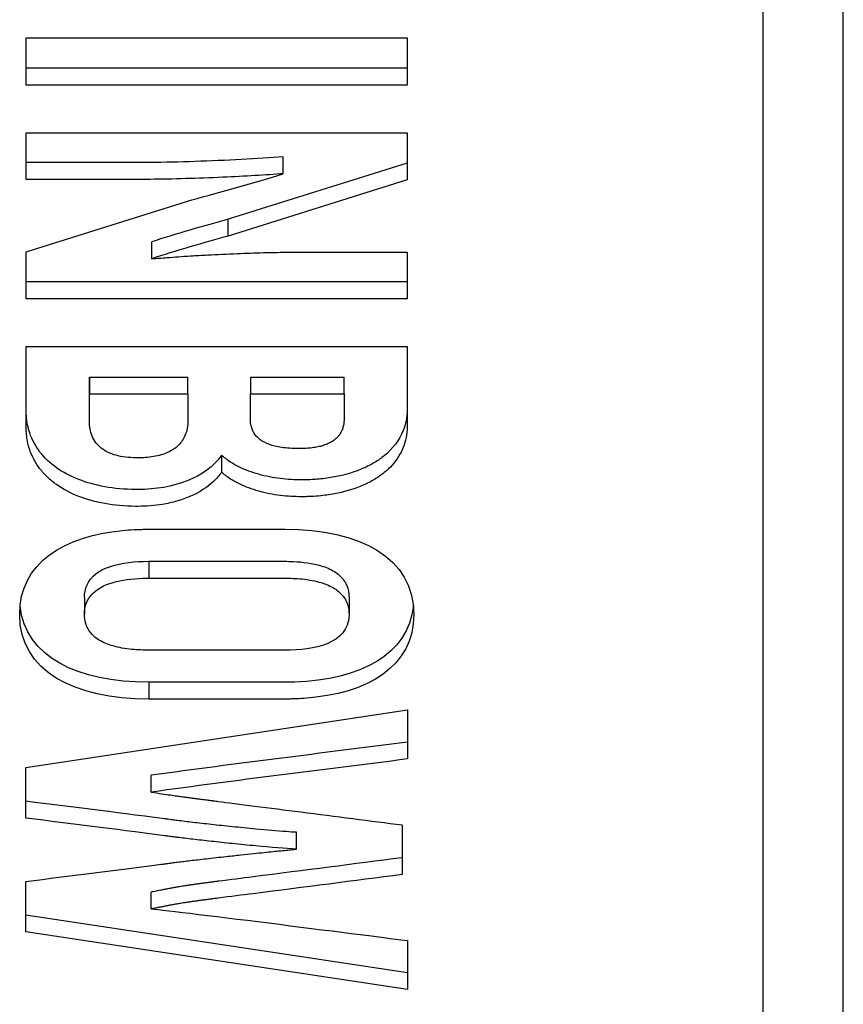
# Model space of a CAD drawing. Header units: millimetres. Extents: x 0 to 4378, y 0 to 2397.
# Tile 500 of 656: x 2252 to 2269, y 1202 to 1222. Entities that reach past the tile are written whole.
import ezdxf

# ---------------------------------------------------------------- set-up
doc = ezdxf.new("R2010")
doc.units = ezdxf.units.MM
doc.header["$LTSCALE"] = 0.2

# ---------------------------------------------------------------- blocks, each defined once
blk = doc.blocks.new('Blk$A16R2-0W24Z')
for p, q in [((16.473, 688.948), (16.474, 723.155)), ((18.147, 722.507), (18.145, 688.301)), ((0.999, 720.924), (0.999, 721.918)), ((0.999, 721.918), (8.999, 721.918)), ((8.999, 721.918), (8.999, 720.924)), ((8.999, 721.278), (0.999, 721.278)), ((8.999, 720.924), (0.999, 720.924)), ((0.999, 718.944), (0.999, 719.922)), ((0.999, 719.922), (8.999, 719.922)), ((8.999, 719.922), (8.999, 718.936)), ((6.393, 719.065), (6.393, 719.419)), ((8.999, 719.289), (5.239, 718.11)), ((8.999, 718.936), (5.239, 717.756)), ((0.999, 717.425), (4.473, 718.516)), ((5.239, 717.756), (5.239, 718.11)), ((3.639, 717.279), (3.639, 717.633)), ((0.999, 716.439), (0.999, 717.425)), ((8.999, 717.417), (8.999, 716.439)), ((8.999, 716.792), (0.999, 716.792)), ((8.999, 716.439), (0.999, 716.439)), ((0.999, 715.436), (8.999, 715.436)), ((2.324, 714.796), (2.324, 714.442)), ((2.324, 714.796), (4.393, 714.796)), ((4.393, 714.442), (4.393, 714.796)), ((5.707, 714.796), (5.707, 714.442)), ((5.707, 714.796), (7.673, 714.796)), ((7.673, 714.442), (7.673, 714.796)), ((2.324, 714.442), (4.393, 714.442)), ((5.707, 714.442), (7.673, 714.442)), ((4.393, 714.246), (4.393, 713.893)), ((7.673, 714.287), (7.673, 713.933)), ((5.102, 713.155), (5.102, 712.802)), ((3.57, 710.93), (3.57, 710.576)), ((2.222, 710.17), (2.222, 709.817)), ((7.776, 710.17), (7.776, 709.816)), ((3.57, 708.392), (3.57, 708.038)), ((0.992, 706.601), (9.006, 707.809)), ((9.006, 707.809), (9.006, 706.781)), ((0.992, 705.54), (0.992, 706.601)), ((3.623, 706.085), (3.623, 706.438)), ((8.891, 705.397), (8.891, 704.353)), ((6.67, 704.887), (6.67, 705.241)), ((0.992, 703.15), (0.992, 704.21)), ((3.623, 703.633), (3.623, 703.986)), ((9.005, 702.295), (0.992, 703.503)), ((9.005, 701.941), (0.992, 703.15)), ((9.005, 702.969), (9.005, 701.941))]:
    blk.add_line(p, q)
for points, knots in [([(6.393, 719.419), (6.134, 719.398), (5.831, 719.379), (5.509, 719.362), (4.888, 719.33), (4.188, 719.306), (3.599, 719.299), (3.518, 719.298), (3.438, 719.298), (3.362, 719.298), (3.34, 719.298), (3.319, 719.298), (3.296, 719.298), (3.267, 719.298), (3.246, 719.298), (3.219, 719.298), (3.214, 719.298), (3.209, 719.298), (3.203, 719.298), (2.383, 719.298), (1.761, 719.298), (0.999, 719.298)], [0, 0, 0, 0, 0.17165, 0.17165, 0.17165, 0.501635, 0.501635, 0.501635, 0.547471, 0.547471, 0.547471, 0.560347, 0.560347, 0.560347, 0.573864, 0.573864, 0.573864, 0.576669, 0.576669, 0.576669, 1, 1, 1, 1]), ([(6.393, 719.065), (6.034, 719.036), (5.59, 719.01), (5.126, 718.99), (4.612, 718.967), (4.07, 718.951), (3.599, 718.946), (3.518, 718.945), (3.438, 718.944), (3.362, 718.944), (3.34, 718.944), (3.319, 718.944), (3.296, 718.944), (3.267, 718.944), (3.246, 718.944), (3.219, 718.944), (3.214, 718.944), (3.209, 718.944), (3.203, 718.944), (2.383, 718.944), (1.761, 718.944), (0.999, 718.944)], [0, 0, 0, 0, 0.238191, 0.238191, 0.238191, 0.501635, 0.501635, 0.501635, 0.547471, 0.547471, 0.547471, 0.560347, 0.560347, 0.560347, 0.573864, 0.573864, 0.573864, 0.576669, 0.576669, 0.576669, 1, 1, 1, 1]), ([(3.639, 717.279), (3.738, 717.288), (3.845, 717.297), (3.957, 717.305), (4.112, 717.317), (4.278, 717.329), (4.45, 717.339), (4.565, 717.347), (4.684, 717.354), (4.803, 717.36), (5.01, 717.371), (5.221, 717.381), (5.431, 717.39), (5.616, 717.397), (5.8, 717.404), (5.977, 717.408), (6.06, 717.41), (6.142, 717.412), (6.221, 717.413), (6.297, 717.415), (6.371, 717.416), (6.443, 717.416), (6.483, 717.416), (6.523, 717.417), (6.565, 717.417), (6.596, 717.417), (6.621, 717.417), (6.651, 717.417), (6.657, 717.417), (6.662, 717.417), (6.668, 717.417), (7.545, 717.417), (8.192, 717.417), (8.999, 717.417)], [0, 0, 0, 0, 0.066939, 0.066939, 0.066939, 0.159387, 0.159387, 0.159387, 0.221067, 0.221067, 0.221067, 0.327242, 0.327242, 0.327242, 0.42098, 0.42098, 0.42098, 0.464956, 0.464956, 0.464956, 0.507138, 0.507138, 0.507138, 0.531034, 0.531034, 0.531034, 0.546345, 0.546345, 0.546345, 0.549378, 0.549378, 0.549378, 1, 1, 1, 1]), ([(5.102, 712.802), (5.052, 712.731), (4.994, 712.666), (4.93, 712.606), (4.797, 712.481), (4.634, 712.377), (4.451, 712.297), (4.359, 712.257), (4.263, 712.222), (4.162, 712.193), (4.065, 712.165), (3.963, 712.142), (3.858, 712.124), (3.692, 712.097), (3.52, 712.083), (3.342, 712.083), (3.325, 712.083), (3.31, 712.083), (3.294, 712.083), (2.831, 712.088), (2.432, 712.163), (2.1, 712.293), (1.926, 712.361), (1.77, 712.444), (1.635, 712.54), (1.566, 712.588), (1.503, 712.64), (1.445, 712.696), (1.387, 712.751), (1.334, 712.809), (1.287, 712.871), (1.24, 712.931), (1.198, 712.995), (1.163, 713.062), (1.127, 713.129), (1.097, 713.198), (1.072, 713.27), (1.048, 713.341), (1.03, 713.415), (1.017, 713.492), (1.011, 713.533), (1.006, 713.575), (1.003, 713.617), (1.001, 713.647), (0.999, 713.677), (0.999, 713.708), (0.999, 713.716), (0.999, 713.723), (0.999, 713.731), (0.999, 714.279), (0.999, 714.871), (0.999, 715.436)], [0, 0, 0, 0, 0.037755, 0.037755, 0.037755, 0.116398, 0.116398, 0.116398, 0.155507, 0.155507, 0.155507, 0.19355, 0.19355, 0.19355, 0.253822, 0.253822, 0.253822, 0.259043, 0.259043, 0.259043, 0.410322, 0.410322, 0.410322, 0.489903, 0.489903, 0.489903, 0.530002, 0.530002, 0.530002, 0.570078, 0.570078, 0.570078, 0.609776, 0.609776, 0.609776, 0.649123, 0.649123, 0.649123, 0.688195, 0.688195, 0.688195, 0.708906, 0.708906, 0.708906, 0.723511, 0.723511, 0.723511, 0.727297, 0.727297, 0.727297, 1, 1, 1, 1]), ([(5.102, 713.155), (4.767, 712.682), (4.093, 712.436), (3.342, 712.436), (3.325, 712.436), (3.31, 712.436), (3.294, 712.436), (2.831, 712.441), (2.432, 712.517), (2.1, 712.646), (2.013, 712.68), (1.931, 712.718), (1.854, 712.759), (1.542, 712.924), (1.307, 713.147), (1.163, 713.416), (1.127, 713.482), (1.097, 713.551), (1.072, 713.623), (1.036, 713.733), (1.012, 713.848), (1.003, 713.971), (1.001, 714), (0.999, 714.031), (0.999, 714.061), (0.999, 714.069), (0.999, 714.077), (0.999, 714.085), (0.999, 714.519), (0.999, 714.982), (0.999, 715.436)], [0, 0, 0, 0, 0.2538219, 0.2538219, 0.2538219, 0.259043, 0.259043, 0.259043, 0.4103217, 0.4103217, 0.4103217, 0.4499551, 0.4499551, 0.4499551, 0.6097762, 0.6097762, 0.6097762, 0.6491225, 0.6491225, 0.6491225, 0.7089061, 0.7089061, 0.7089061, 0.7235108, 0.7235108, 0.7235108, 0.7272975, 0.7272975, 0.7272975, 0.9436129, 0.9436129, 0.9436129, 0.9436129]), ([(8.999, 715.436), (8.999, 714.889), (8.999, 714.342), (8.999, 713.78), (8.999, 713.769), (8.999, 713.758), (8.998, 713.748), (8.997, 713.671), (8.989, 713.598), (8.975, 713.528), (8.96, 713.456), (8.94, 713.387), (8.914, 713.321), (8.888, 713.254), (8.855, 713.19), (8.817, 713.129), (8.739, 713.003), (8.637, 712.89), (8.516, 712.792), (8.453, 712.74), (8.385, 712.693), (8.312, 712.649), (8.238, 712.605), (8.159, 712.564), (8.075, 712.527), (7.903, 712.452), (7.713, 712.394), (7.507, 712.353), (7.403, 712.333), (7.295, 712.317), (7.184, 712.305), (7.117, 712.298), (7.049, 712.293), (6.98, 712.29), (6.946, 712.288), (6.911, 712.287), (6.876, 712.286), (6.855, 712.285), (6.833, 712.285), (6.812, 712.285), (6.798, 712.285), (6.784, 712.285), (6.77, 712.285), (6.705, 712.285), (6.631, 712.287), (6.561, 712.291), (6.486, 712.295), (6.411, 712.302), (6.335, 712.312), (6.258, 712.321), (6.18, 712.334), (6.103, 712.349), (6.028, 712.364), (5.953, 712.381), (5.879, 712.402), (5.808, 712.422), (5.739, 712.444), (5.672, 712.469), (5.609, 712.493), (5.548, 712.518), (5.49, 712.546), (5.433, 712.574), (5.379, 712.603), (5.327, 712.634), (5.278, 712.664), (5.231, 712.696), (5.187, 712.73), (5.157, 712.753), (5.129, 712.777), (5.102, 712.802)], [0, 0, 0, 0, 0.285441, 0.285441, 0.285441, 0.290741, 0.290741, 0.290741, 0.328312, 0.328312, 0.328312, 0.366733, 0.366733, 0.366733, 0.40605, 0.40605, 0.40605, 0.488032, 0.488032, 0.488032, 0.530678, 0.530678, 0.530678, 0.574196, 0.574196, 0.574196, 0.663494, 0.663494, 0.663494, 0.708636, 0.708636, 0.708636, 0.735626, 0.735626, 0.735626, 0.749121, 0.749121, 0.749121, 0.757322, 0.757322, 0.757322, 0.762694, 0.762694, 0.762694, 0.789975, 0.789975, 0.789975, 0.819061, 0.819061, 0.819061, 0.848813, 0.848813, 0.848813, 0.878267, 0.878267, 0.878267, 0.906623, 0.906623, 0.906623, 0.933147, 0.933147, 0.933147, 0.958784, 0.958784, 0.958784, 0.983331, 0.983331, 0.983331, 1, 1, 1, 1]), ([(8.999, 715.436), (8.999, 715.006), (8.999, 714.574), (8.999, 714.133), (8.999, 714.122), (8.999, 714.112), (8.998, 714.101), (8.997, 714.025), (8.989, 713.951), (8.975, 713.881), (8.96, 713.809), (8.94, 713.741), (8.914, 713.675), (8.832, 713.468), (8.695, 713.291), (8.516, 713.145), (8.453, 713.094), (8.385, 713.046), (8.312, 713.003), (8.238, 712.958), (8.159, 712.917), (8.075, 712.881), (7.99, 712.844), (7.9, 712.81), (7.806, 712.782), (7.711, 712.752), (7.611, 712.727), (7.507, 712.707), (7.403, 712.686), (7.295, 712.67), (7.184, 712.659), (7.084, 712.648), (6.981, 712.642), (6.876, 712.639), (6.855, 712.639), (6.833, 712.638), (6.812, 712.638), (6.798, 712.638), (6.784, 712.638), (6.77, 712.638), (6.705, 712.638), (6.631, 712.64), (6.561, 712.644), (6.486, 712.649), (6.411, 712.656), (6.335, 712.665), (6.258, 712.675), (6.18, 712.687), (6.103, 712.702), (6.028, 712.717), (5.953, 712.735), (5.879, 712.756), (5.808, 712.775), (5.739, 712.798), (5.672, 712.823), (5.609, 712.846), (5.548, 712.872), (5.49, 712.9), (5.433, 712.927), (5.379, 712.956), (5.327, 712.988), (5.278, 713.018), (5.231, 713.05), (5.187, 713.084), (5.157, 713.107), (5.129, 713.131), (5.102, 713.155)], [0.0614297, 0.0614297, 0.0614297, 0.0614297, 0.2854408, 0.2854408, 0.2854408, 0.2907413, 0.2907413, 0.2907413, 0.3283119, 0.3283119, 0.3283119, 0.3667332, 0.3667332, 0.3667332, 0.4880324, 0.4880324, 0.4880324, 0.5306778, 0.5306778, 0.5306778, 0.5741963, 0.5741963, 0.5741963, 0.6184788, 0.6184788, 0.6184788, 0.6634943, 0.6634943, 0.6634943, 0.7086357, 0.7086357, 0.7086357, 0.7491214, 0.7491214, 0.7491214, 0.7573221, 0.7573221, 0.7573221, 0.762694, 0.762694, 0.762694, 0.7899754, 0.7899754, 0.7899754, 0.8190615, 0.8190615, 0.8190615, 0.8488132, 0.8488132, 0.8488132, 0.8782669, 0.8782669, 0.8782669, 0.9066228, 0.9066228, 0.9066228, 0.9331467, 0.9331467, 0.9331467, 0.9587842, 0.9587842, 0.9587842, 0.9833308, 0.9833308, 0.9833308, 1, 1, 1, 1]), ([(4.393, 714.442), (4.393, 714.261), (4.393, 714.08), (4.393, 713.893), (4.393, 713.887), (4.393, 713.882), (4.393, 713.877), (4.392, 713.822), (4.387, 713.77), (4.378, 713.721), (4.368, 713.672), (4.355, 713.626), (4.337, 713.583), (4.304, 713.5), (4.256, 713.428), (4.193, 713.365), (4.162, 713.334), (4.128, 713.307), (4.09, 713.281), (4.053, 713.256), (4.013, 713.234), (3.968, 713.213), (3.926, 713.194), (3.879, 713.177), (3.829, 713.162), (3.781, 713.148), (3.728, 713.136), (3.672, 713.126), (3.618, 713.117), (3.56, 713.11), (3.498, 713.106), (3.448, 713.102), (3.396, 713.101), (3.342, 713.101), (3.332, 713.101), (3.323, 713.101), (3.314, 713.101), (3.232, 713.102), (3.156, 713.107), (3.086, 713.115), (3.013, 713.124), (2.946, 713.137), (2.885, 713.154), (2.822, 713.171), (2.765, 713.192), (2.714, 713.217), (2.662, 713.242), (2.615, 713.271), (2.574, 713.304), (2.53, 713.338), (2.493, 713.376), (2.462, 713.418), (2.429, 713.461), (2.403, 713.508), (2.382, 713.558), (2.363, 713.607), (2.348, 713.658), (2.339, 713.713), (2.334, 713.74), (2.33, 713.768), (2.328, 713.797), (2.327, 713.811), (2.326, 713.826), (2.325, 713.84), (2.325, 713.849), (2.325, 713.858), (2.324, 713.867), (2.324, 713.872), (2.324, 713.877), (2.324, 713.882), (2.324, 714.073), (2.324, 714.257), (2.324, 714.442)], [-1, -1, -1, -1, -0.85872, -0.85872, -0.85872, -0.854836, -0.854836, -0.854836, -0.814756, -0.814756, -0.814756, -0.775383, -0.775383, -0.775383, -0.700304, -0.700304, -0.700304, -0.663918, -0.663918, -0.663918, -0.628262, -0.628262, -0.628262, -0.593676, -0.593676, -0.593676, -0.559662, -0.559662, -0.559662, -0.526538, -0.526538, -0.526538, -0.4998, -0.4998, -0.4998, -0.495287, -0.495287, -0.495287, -0.455363, -0.455363, -0.455363, -0.41395, -0.41395, -0.41395, -0.37149, -0.37149, -0.37149, -0.327856, -0.327856, -0.327856, -0.281752, -0.281752, -0.281752, -0.234401, -0.234401, -0.234401, -0.188921, -0.188921, -0.188921, -0.166181, -0.166181, -0.166181, -0.154811, -0.154811, -0.154811, -0.147822, -0.147822, -0.147822, -0.144107, -0.144107, -0.144107, 0, 0, 0, 0]), ([(7.673, 714.442), (7.673, 714.278), (7.673, 714.114), (7.673, 713.933), (7.673, 713.926), (7.673, 713.92), (7.673, 713.914), (7.673, 713.911), (7.673, 713.908), (7.673, 713.905), (7.672, 713.871), (7.669, 713.84), (7.664, 713.81), (7.659, 713.78), (7.652, 713.751), (7.643, 713.725), (7.635, 713.697), (7.624, 713.672), (7.612, 713.648), (7.6, 713.623), (7.586, 713.6), (7.571, 713.579), (7.555, 713.557), (7.537, 713.537), (7.518, 713.519), (7.499, 713.5), (7.478, 713.482), (7.455, 713.466), (7.432, 713.449), (7.408, 713.434), (7.381, 713.42), (7.355, 713.405), (7.326, 713.393), (7.296, 713.381), (7.266, 713.369), (7.234, 713.359), (7.2, 713.349), (7.166, 713.34), (7.129, 713.332), (7.091, 713.325), (7.053, 713.318), (7.012, 713.312), (6.97, 713.307), (6.931, 713.303), (6.89, 713.3), (6.847, 713.298), (6.822, 713.297), (6.796, 713.296), (6.77, 713.295), (6.754, 713.295), (6.737, 713.295), (6.72, 713.295), (6.65, 713.294), (6.591, 713.296), (6.528, 713.301), (6.471, 713.305), (6.415, 713.31), (6.361, 713.319), (6.313, 713.326), (6.266, 713.335), (6.22, 713.346), (6.139, 713.367), (6.064, 713.394), (5.998, 713.428), (5.968, 713.444), (5.939, 713.462), (5.912, 713.482), (5.887, 713.5), (5.863, 713.521), (5.842, 713.543), (5.822, 713.564), (5.803, 713.587), (5.787, 713.612), (5.772, 713.636), (5.758, 713.661), (5.747, 713.688), (5.736, 713.714), (5.727, 713.742), (5.721, 713.771), (5.717, 713.791), (5.713, 713.812), (5.711, 713.834), (5.71, 713.845), (5.709, 713.856), (5.708, 713.867), (5.708, 713.871), (5.708, 713.874), (5.708, 713.878), (5.708, 713.881), (5.708, 713.885), (5.708, 713.888), (5.707, 713.893), (5.707, 713.897), (5.707, 713.9), (5.707, 714.015), (5.707, 714.133), (5.707, 714.261), (5.707, 714.324), (5.707, 714.385), (5.707, 714.442)], [-1, -1, -1, -1, -0.857192, -0.857192, -0.857192, -0.85243, -0.85243, -0.85243, -0.85042, -0.85042, -0.85042, -0.82663, -0.82663, -0.82663, -0.802274, -0.802274, -0.802274, -0.777339, -0.777339, -0.777339, -0.751814, -0.751814, -0.751814, -0.725691, -0.725691, -0.725691, -0.698971, -0.698971, -0.698971, -0.671378, -0.671378, -0.671378, -0.643247, -0.643247, -0.643247, -0.614597, -0.614597, -0.614597, -0.585189, -0.585189, -0.585189, -0.555381, -0.555381, -0.555381, -0.527654, -0.527654, -0.527654, -0.511449, -0.511449, -0.511449, -0.501358, -0.501358, -0.501358, -0.458953, -0.458953, -0.458953, -0.42062, -0.42062, -0.42062, -0.386351, -0.386351, -0.386351, -0.324605, -0.324605, -0.324605, -0.295842, -0.295842, -0.295842, -0.268022, -0.268022, -0.268022, -0.240928, -0.240928, -0.240928, -0.214614, -0.214614, -0.214614, -0.188637, -0.188637, -0.188637, -0.170464, -0.170464, -0.170464, -0.161378, -0.161378, -0.161378, -0.158421, -0.158421, -0.158421, -0.155609, -0.155609, -0.155609, -0.152292, -0.152292, -0.152292, -0.049609, -0.049609, -0.049609, 0, 0, 0, 0]), ([(3.57, 708.038), (2.003, 708.038), (0.861, 708.622), (0.861, 709.816), (0.861, 710.888), (1.77, 711.471), (3.086, 711.583), (3.164, 711.589), (3.243, 711.594), (3.324, 711.597), (3.365, 711.599), (3.406, 711.6), (3.447, 711.601), (3.477, 711.602), (3.507, 711.602), (3.537, 711.602), (3.548, 711.602), (3.559, 711.602), (3.57, 711.602), (4.505, 711.602), (5.477, 711.602), (6.427, 711.602)], [0, 0, 0, 0, 0.38247, 0.38247, 0.38247, 0.725659, 0.725659, 0.725659, 0.745992, 0.745992, 0.745992, 0.756269, 0.756269, 0.756269, 0.763615, 0.763615, 0.763615, 0.766336, 0.766336, 0.766336, 1, 1, 1, 1]), ([(6.427, 711.602), (8.005, 711.602), (9.136, 711.013), (9.136, 709.816), (9.136, 708.726), (8.184, 708.146), (6.83, 708.052), (6.765, 708.047), (6.698, 708.044), (6.631, 708.042), (6.59, 708.04), (6.549, 708.039), (6.507, 708.039), (6.48, 708.039), (6.454, 708.038), (6.427, 708.038), (5.487, 708.038), (4.521, 708.038), (3.57, 708.038)], [0, 0, 0, 0, 0.383267, 0.383267, 0.383267, 0.732438, 0.732438, 0.732438, 0.749283, 0.749283, 0.749283, 0.759624, 0.759624, 0.759624, 0.766145, 0.766145, 0.766145, 1, 1, 1, 1]), ([(2.222, 710.17), (2.222, 710.264), (2.238, 710.348), (2.269, 710.422), (2.434, 710.815), (3.002, 710.93), (3.57, 710.93)], [-0.3048654, -0.3048654, -0.3048654, -0.3048654, -0.2567555, -0.2567555, -0.2567555, 0, 0, 0, 0]), ([(3.57, 710.93), (4.522, 710.93), (5.475, 710.93), (6.388, 710.93), (6.395, 710.93), (6.401, 710.93), (6.408, 710.93), (6.414, 710.93), (6.421, 710.93), (6.427, 710.93), (6.485, 710.93), (6.543, 710.928), (6.602, 710.926), (6.805, 710.917), (7.01, 710.89), (7.19, 710.836), (7.293, 710.805), (7.387, 710.765), (7.469, 710.714), (7.506, 710.691), (7.54, 710.665), (7.571, 710.638), (7.601, 710.611), (7.628, 710.583), (7.652, 710.552), (7.675, 710.523), (7.695, 710.491), (7.712, 710.458), (7.744, 710.394), (7.765, 710.322), (7.773, 710.242), (7.775, 710.219), (7.776, 710.195), (7.776, 710.17), (7.776, 710.17), (7.776, 710.17), (7.776, 710.17)], [-1, -1, -1, -1, -0.6097287, -0.6097287, -0.6097287, -0.6068865, -0.6068865, -0.6068865, -0.6041425, -0.6041425, -0.6041425, -0.5770932, -0.5770932, -0.5770932, -0.4831846, -0.4831846, -0.4831846, -0.4297389, -0.4297389, -0.4297389, -0.4054821, -0.4054821, -0.4054821, -0.3822522, -0.3822522, -0.3822522, -0.3601144, -0.3601144, -0.3601144, -0.3173527, -0.3173527, -0.3173527, -0.3048273, -0.3048273, -0.3048273, -0.3048259, -0.3048259, -0.3048259, -0.3048259]), ([(6.427, 709.065), (5.476, 709.065), (4.525, 709.065), (3.615, 709.065), (3.608, 709.065), (3.602, 709.065), (3.596, 709.065), (3.587, 709.065), (3.578, 709.065), (3.57, 709.065), (3.52, 709.065), (3.458, 709.066), (3.402, 709.068), (3.341, 709.071), (3.28, 709.075), (3.219, 709.08), (3.148, 709.087), (3.078, 709.097), (3.009, 709.109), (2.945, 709.12), (2.883, 709.135), (2.823, 709.152), (2.77, 709.167), (2.719, 709.184), (2.671, 709.204), (2.626, 709.223), (2.584, 709.244), (2.545, 709.267), (2.508, 709.289), (2.473, 709.312), (2.442, 709.339), (2.411, 709.364), (2.384, 709.391), (2.359, 709.42), (2.336, 709.448), (2.315, 709.477), (2.297, 709.509), (2.28, 709.54), (2.265, 709.573), (2.254, 709.607), (2.243, 709.639), (2.235, 709.672), (2.23, 709.707), (2.227, 709.725), (2.225, 709.742), (2.224, 709.761), (2.223, 709.771), (2.222, 709.781), (2.222, 709.792), (2.222, 709.799), (2.222, 709.806), (2.222, 709.813), (2.221, 709.993), (2.281, 710.134), (2.384, 710.243), (2.393, 710.253), (2.402, 710.261), (2.411, 710.27), (2.65, 710.495), (3.084, 710.571), (3.524, 710.576), (3.539, 710.576), (3.555, 710.576), (3.57, 710.576)], [-1, -1, -1, -1, -0.6101, -0.6101, -0.6101, -0.607385, -0.607385, -0.607385, -0.60362, -0.60362, -0.60362, -0.577486, -0.577486, -0.577486, -0.549186, -0.549186, -0.549186, -0.516085, -0.516085, -0.516085, -0.485267, -0.485267, -0.485267, -0.457938, -0.457938, -0.457938, -0.432761, -0.432761, -0.432761, -0.409012, -0.409012, -0.409012, -0.386289, -0.386289, -0.386289, -0.36467, -0.36467, -0.36467, -0.343514, -0.343514, -0.343514, -0.324191, -0.324191, -0.324191, -0.314529, -0.314529, -0.314529, -0.309109, -0.309109, -0.309109, -0.30548, -0.30548, -0.30548, -0.213709, -0.213709, -0.213709, -0.205998, -0.205998, -0.205998, -0.006941, -0.006941, -0.006941, 0, 0, 0, 0]), ([(3.57, 710.576), (4.522, 710.576), (5.475, 710.576), (6.388, 710.576), (6.395, 710.576), (6.401, 710.576), (6.408, 710.576), (6.414, 710.576), (6.421, 710.576), (6.427, 710.576), (6.485, 710.576), (6.543, 710.575), (6.602, 710.572), (6.665, 710.57), (6.728, 710.565), (6.791, 710.559), (6.863, 710.551), (6.935, 710.541), (7.004, 710.528), (7.068, 710.515), (7.13, 710.5), (7.19, 710.482), (7.243, 710.466), (7.295, 710.447), (7.343, 710.426), (7.387, 710.407), (7.429, 710.385), (7.469, 710.36), (7.506, 710.337), (7.54, 710.312), (7.571, 710.284), (7.601, 710.258), (7.628, 710.229), (7.652, 710.198), (7.675, 710.169), (7.695, 710.138), (7.712, 710.104), (7.728, 710.072), (7.742, 710.037), (7.752, 710.001), (7.762, 709.965), (7.769, 709.928), (7.773, 709.888), (7.775, 709.865), (7.776, 709.841), (7.776, 709.816), (7.776, 709.809), (7.776, 709.802), (7.776, 709.795), (7.767, 709.492), (7.582, 709.308), (7.314, 709.199), (7.066, 709.099), (6.746, 709.065), (6.427, 709.065)], [-1, -1, -1, -1, -0.609729, -0.609729, -0.609729, -0.606887, -0.606887, -0.606887, -0.604143, -0.604143, -0.604143, -0.577093, -0.577093, -0.577093, -0.547888, -0.547888, -0.547888, -0.514268, -0.514268, -0.514268, -0.483185, -0.483185, -0.483185, -0.455412, -0.455412, -0.455412, -0.429739, -0.429739, -0.429739, -0.405482, -0.405482, -0.405482, -0.382252, -0.382252, -0.382252, -0.360114, -0.360114, -0.360114, -0.338451, -0.338451, -0.338451, -0.317353, -0.317353, -0.317353, -0.304827, -0.304827, -0.304827, -0.301171, -0.301171, -0.301171, -0.144936, -0.144936, -0.144936, 0, 0, 0, 0]), ([(9.127, 709.994), (9.025, 708.967), (8.013, 708.442), (6.631, 708.395), (6.59, 708.394), (6.549, 708.393), (6.507, 708.392), (6.48, 708.392), (6.454, 708.392), (6.427, 708.392), (5.487, 708.392), (4.521, 708.392), (3.57, 708.392)], [0.4025834, 0.4025834, 0.4025834, 0.4025834, 0.7492826, 0.7492826, 0.7492826, 0.7596237, 0.7596237, 0.7596237, 0.7661445, 0.7661445, 0.7661445, 1, 1, 1, 1]), ([(3.623, 706.085), (3.786, 706.06), (3.917, 706.041), (4.03, 706.025), (4.075, 706.018), (4.118, 706.012), (4.158, 706.006), (4.194, 706.001), (4.228, 705.996), (4.262, 705.992), (4.293, 705.987), (4.323, 705.983), (4.354, 705.979), (4.383, 705.975), (4.412, 705.971), (4.441, 705.967), (4.469, 705.963), (4.498, 705.96), (4.527, 705.956), (4.556, 705.952), (4.585, 705.948), (4.614, 705.944), (4.644, 705.94), (4.674, 705.937), (4.704, 705.933), (4.735, 705.929), (4.766, 705.925), (4.798, 705.921), (4.829, 705.916), (4.862, 705.912), (4.896, 705.908), (4.903, 705.907), (4.911, 705.906), (4.918, 705.905), (4.922, 705.905), (4.925, 705.904), (4.928, 705.904), (4.965, 705.899), (5.003, 705.894), (5.035, 705.89), (5.405, 705.843), (6.115, 705.752), (6.762, 705.669), (7.497, 705.575), (8.229, 705.482), (8.891, 705.397)], [0, 0, 0, 0, 0.069161, 0.069161, 0.069161, 0.096686, 0.096686, 0.096686, 0.120771, 0.120771, 0.120771, 0.142928, 0.142928, 0.142928, 0.164213, 0.164213, 0.164213, 0.184882, 0.184882, 0.184882, 0.205107, 0.205107, 0.205107, 0.225013, 0.225013, 0.225013, 0.244632, 0.244632, 0.244632, 0.26416, 0.26416, 0.26416, 0.26848, 0.26848, 0.26848, 0.270399, 0.270399, 0.270399, 0.291438, 0.291438, 0.291438, 0.623583, 0.623583, 0.623583, 1, 1, 1, 1]), ([(6.67, 705.241), (6.605, 705.245), (6.534, 705.25), (6.459, 705.255), (6.27, 705.269), (6.052, 705.288), (5.819, 705.31), (5.737, 705.318), (5.652, 705.326), (5.567, 705.334), (5.488, 705.342), (5.408, 705.35), (5.328, 705.358), (5.253, 705.366), (5.177, 705.374), (5.101, 705.382), (5.029, 705.389), (4.957, 705.397), (4.886, 705.405), (4.818, 705.412), (4.75, 705.42), (4.683, 705.427), (4.62, 705.434), (4.558, 705.442), (4.498, 705.449), (4.439, 705.456), (4.381, 705.463), (4.325, 705.469), (4.272, 705.476), (4.22, 705.482), (4.17, 705.489), (4.135, 705.493), (4.101, 705.498), (4.065, 705.502), (4.02, 705.509), (3.99, 705.512), (3.949, 705.518), (3.942, 705.519), (3.934, 705.52), (3.927, 705.521), (3.922, 705.521), (3.917, 705.522), (3.912, 705.523), (2.723, 705.68), (2.014, 705.765), (0.992, 705.894)], [0, 0, 0, 0, 0.044451, 0.044451, 0.044451, 0.155496, 0.155496, 0.155496, 0.194804, 0.194804, 0.194804, 0.231067, 0.231067, 0.231067, 0.265222, 0.265222, 0.265222, 0.29776, 0.29776, 0.29776, 0.328983, 0.328983, 0.328983, 0.35859, 0.35859, 0.35859, 0.387417, 0.387417, 0.387417, 0.415159, 0.415159, 0.415159, 0.434644, 0.434644, 0.434644, 0.453137, 0.453137, 0.453137, 0.456574, 0.456574, 0.456574, 0.458855, 0.458855, 0.458855, 1, 1, 1, 1]), ([(6.67, 704.887), (6.443, 704.901), (6.145, 704.926), (5.819, 704.956), (5.737, 704.964), (5.652, 704.972), (5.567, 704.98), (5.488, 704.988), (5.408, 704.996), (5.328, 705.004), (5.253, 705.012), (5.177, 705.02), (5.101, 705.028), (5.029, 705.036), (4.957, 705.043), (4.886, 705.051), (4.818, 705.059), (4.75, 705.066), (4.683, 705.074), (4.62, 705.081), (4.558, 705.088), (4.498, 705.095), (4.439, 705.102), (4.381, 705.109), (4.325, 705.116), (4.272, 705.122), (4.22, 705.129), (4.17, 705.135), (4.135, 705.14), (4.101, 705.144), (4.065, 705.149), (4.02, 705.155), (3.99, 705.159), (3.949, 705.164), (3.942, 705.165), (3.934, 705.166), (3.927, 705.167), (3.922, 705.168), (3.917, 705.169), (3.912, 705.169), (2.723, 705.326), (2.014, 705.411), (0.992, 705.54)], [0, 0, 0, 0, 0.155496, 0.155496, 0.155496, 0.194804, 0.194804, 0.194804, 0.231067, 0.231067, 0.231067, 0.265222, 0.265222, 0.265222, 0.29776, 0.29776, 0.29776, 0.328983, 0.328983, 0.328983, 0.35859, 0.35859, 0.35859, 0.387417, 0.387417, 0.387417, 0.415159, 0.415159, 0.415159, 0.434644, 0.434644, 0.434644, 0.453137, 0.453137, 0.453137, 0.456574, 0.456574, 0.456574, 0.458855, 0.458855, 0.458855, 1, 1, 1, 1]), ([(0.992, 704.21), (1.917, 704.327), (2.843, 704.441), (3.69, 704.552), (3.753, 704.56), (3.816, 704.568), (3.878, 704.576), (3.893, 704.578), (3.909, 704.58), (3.924, 704.582), (3.936, 704.584), (3.948, 704.586), (3.96, 704.587), (3.964, 704.588), (3.969, 704.588), (3.973, 704.589), (4.005, 704.593), (4.036, 704.597), (4.065, 704.601), (4.095, 704.605), (4.138, 704.611), (4.176, 704.616), (4.216, 704.621), (4.258, 704.626), (4.302, 704.631), (4.347, 704.637), (4.395, 704.643), (4.444, 704.649), (4.494, 704.655), (4.547, 704.661), (4.602, 704.667), (4.658, 704.674), (4.717, 704.681), (4.777, 704.687), (4.911, 704.703), (5.053, 704.719), (5.198, 704.734), (5.299, 704.745), (5.402, 704.756), (5.504, 704.767), (5.596, 704.777), (5.687, 704.787), (5.776, 704.796), (5.849, 704.804), (5.921, 704.811), (5.991, 704.818), (6.057, 704.825), (6.121, 704.832), (6.183, 704.838), (6.239, 704.844), (6.293, 704.849), (6.345, 704.855), (6.395, 704.86), (6.444, 704.865), (6.49, 704.869), (6.535, 704.874), (6.577, 704.878), (6.618, 704.882), (6.636, 704.884), (6.653, 704.886), (6.67, 704.887)], [0, 0, 0, 0, 0.489453, 0.489453, 0.489453, 0.525875, 0.525875, 0.525875, 0.534981, 0.534981, 0.534981, 0.541914, 0.541914, 0.541914, 0.544604, 0.544604, 0.544604, 0.563176, 0.563176, 0.563176, 0.587955, 0.587955, 0.587955, 0.614084, 0.614084, 0.614084, 0.640742, 0.640742, 0.640742, 0.668176, 0.668176, 0.668176, 0.696745, 0.696745, 0.696745, 0.760409, 0.760409, 0.760409, 0.805029, 0.805029, 0.805029, 0.844958, 0.844958, 0.844958, 0.877552, 0.877552, 0.877552, 0.908164, 0.908164, 0.908164, 0.93577, 0.93577, 0.93577, 0.962571, 0.962571, 0.962571, 0.988554, 0.988554, 0.988554, 1, 1, 1, 1]), ([(8.891, 704.706), (7.869, 704.576), (6.848, 704.445), (5.763, 704.307), (5.527, 704.276), (5.286, 704.246), (5.035, 704.214), (5.031, 704.213), (5.027, 704.212), (5.023, 704.212), (4.984, 704.207), (4.961, 704.204), (4.927, 704.2), (4.916, 704.198), (4.906, 704.197), (4.896, 704.196), (4.89, 704.195), (4.885, 704.194), (4.879, 704.194), (4.875, 704.193), (4.87, 704.192), (4.866, 704.192), (4.837, 704.188), (4.809, 704.184), (4.783, 704.181), (4.755, 704.177), (4.729, 704.174), (4.704, 704.171), (4.677, 704.167), (4.651, 704.164), (4.627, 704.16), (4.601, 704.157), (4.577, 704.153), (4.554, 704.15), (4.529, 704.147), (4.505, 704.143), (4.482, 704.14), (4.457, 704.136), (4.433, 704.133), (4.41, 704.129), (4.383, 704.125), (4.357, 704.121), (4.332, 704.117), (4.294, 704.111), (4.256, 704.105), (4.218, 704.098), (4.19, 704.094), (4.162, 704.089), (4.134, 704.084), (4.109, 704.079), (4.083, 704.075), (4.057, 704.07), (4.032, 704.065), (4.007, 704.061), (3.981, 704.056), (3.957, 704.051), (3.932, 704.047), (3.905, 704.041), (3.88, 704.037), (3.854, 704.032), (3.827, 704.026), (3.775, 704.016), (3.719, 704.005), (3.655, 703.993), (3.644, 703.991), (3.634, 703.989), (3.623, 703.986)], [0, 0, 0, 0, 0.580253, 0.580253, 0.580253, 0.707006, 0.707006, 0.707006, 0.708512, 0.708512, 0.708512, 0.722953, 0.722953, 0.722953, 0.727282, 0.727282, 0.727282, 0.729764, 0.729764, 0.729764, 0.731618, 0.731618, 0.731618, 0.744704, 0.744704, 0.744704, 0.758403, 0.758403, 0.758403, 0.773503, 0.773503, 0.773503, 0.789234, 0.789234, 0.789234, 0.806073, 0.806073, 0.806073, 0.824406, 0.824406, 0.824406, 0.845161, 0.845161, 0.845161, 0.876185, 0.876185, 0.876185, 0.898659, 0.898659, 0.898659, 0.917949, 0.917949, 0.917949, 0.935568, 0.935568, 0.935568, 0.951676, 0.951676, 0.951676, 0.966876, 0.966876, 0.966876, 0.995288, 0.995288, 0.995288, 1, 1, 1, 1]), ([(8.891, 704.353), (7.869, 704.222), (6.848, 704.092), (5.763, 703.953), (5.527, 703.923), (5.286, 703.892), (5.035, 703.86), (5.031, 703.859), (5.027, 703.859), (5.023, 703.858), (4.984, 703.853), (4.961, 703.851), (4.927, 703.846), (4.916, 703.845), (4.906, 703.843), (4.896, 703.842), (4.89, 703.841), (4.885, 703.841), (4.879, 703.84), (4.875, 703.839), (4.87, 703.839), (4.866, 703.838), (4.837, 703.835), (4.809, 703.831), (4.783, 703.827), (4.755, 703.824), (4.729, 703.82), (4.704, 703.817), (4.677, 703.813), (4.651, 703.81), (4.627, 703.807), (4.601, 703.803), (4.577, 703.8), (4.554, 703.797), (4.529, 703.793), (4.505, 703.79), (4.482, 703.786), (4.457, 703.783), (4.433, 703.779), (4.41, 703.776), (4.383, 703.772), (4.357, 703.768), (4.332, 703.763), (4.294, 703.757), (4.256, 703.751), (4.218, 703.745), (4.19, 703.74), (4.162, 703.735), (4.134, 703.73), (4.109, 703.726), (4.083, 703.721), (4.057, 703.716), (4.032, 703.712), (4.007, 703.707), (3.981, 703.702), (3.957, 703.698), (3.932, 703.693), (3.905, 703.688), (3.88, 703.683), (3.854, 703.678), (3.827, 703.673), (3.8, 703.668), (3.773, 703.662), (3.743, 703.657), (3.715, 703.651), (3.686, 703.645), (3.655, 703.639), (3.644, 703.637), (3.634, 703.635), (3.623, 703.633)], [0, 0, 0, 0, 0.580253, 0.580253, 0.580253, 0.707006, 0.707006, 0.707006, 0.708512, 0.708512, 0.708512, 0.722953, 0.722953, 0.722953, 0.727282, 0.727282, 0.727282, 0.729764, 0.729764, 0.729764, 0.731618, 0.731618, 0.731618, 0.744704, 0.744704, 0.744704, 0.758403, 0.758403, 0.758403, 0.773503, 0.773503, 0.773503, 0.789234, 0.789234, 0.789234, 0.806073, 0.806073, 0.806073, 0.824406, 0.824406, 0.824406, 0.845161, 0.845161, 0.845161, 0.876185, 0.876185, 0.876185, 0.898659, 0.898659, 0.898659, 0.917949, 0.917949, 0.917949, 0.935568, 0.935568, 0.935568, 0.951676, 0.951676, 0.951676, 0.966876, 0.966876, 0.966876, 0.981465, 0.981465, 0.981465, 0.995288, 0.995288, 0.995288, 1, 1, 1, 1]), ([(29.204, 702.328), (29.049, 702.01), (28.888, 701.693), (28.56, 701.061), (28.392, 700.746), (28.045, 700.12), (27.866, 699.808), (27.503, 699.185), (27.317, 698.875), (26.745, 697.95), (26.346, 697.339), (25.507, 696.13), (25.068, 695.532), (24.153, 694.352), (23.678, 693.768), (22.683, 692.62), (22.167, 692.054), (21.091, 690.943), (20.536, 690.396), (19.663, 689.597), (19.366, 689.334), (18.915, 688.942), (18.764, 688.812), (18.534, 688.619), (18.456, 688.556), (18.301, 688.428), (18.223, 688.364), (18.145, 688.301)], [0, 0, 0, 0, 0.0625, 0.0625, 0.125, 0.125, 0.1875, 0.1875, 0.25, 0.25, 0.375, 0.375, 0.5, 0.5, 0.625, 0.625, 0.75, 0.75, 0.875, 0.875, 0.9375, 0.9375, 0.96875, 0.96875, 0.984375, 0.984375, 1, 1, 1, 1])]:
    blk.add_open_spline(points, degree=3, knots=knots)
for points in [[(4.473, 718.516), (5.062, 718.675), (5.818, 718.883), (6.393, 719.065)], [(5.239, 718.11), (4.761, 717.974), (4.1, 717.796), (3.639, 717.633)], [(5.239, 717.756), (4.761, 717.621), (4.1, 717.442), (3.639, 717.279)], [(2.324, 714.449), (2.324, 714.565), (2.324, 714.681), (2.324, 714.796)], [(3.57, 708.392), (2.082, 708.392), (0.978, 708.919), (0.87, 709.994)], [(9.006, 707.134), (7.211, 706.904), (5.413, 706.686), (3.623, 706.438)], [(9.006, 706.781), (7.211, 706.551), (5.413, 706.333), (3.623, 706.085)], [(3.623, 703.633), (4.172, 703.587), (8.462, 703.039), (9.005, 702.969)]]:
    blk.add_open_spline(points, degree=3)

msp = doc.modelspace()

# ---------------------------------------------------------------- block references
msp.add_blockref('Blk$A16R2-0W24Z', (2251.163, 499.915))

doc.saveas('drawing.dxf')
